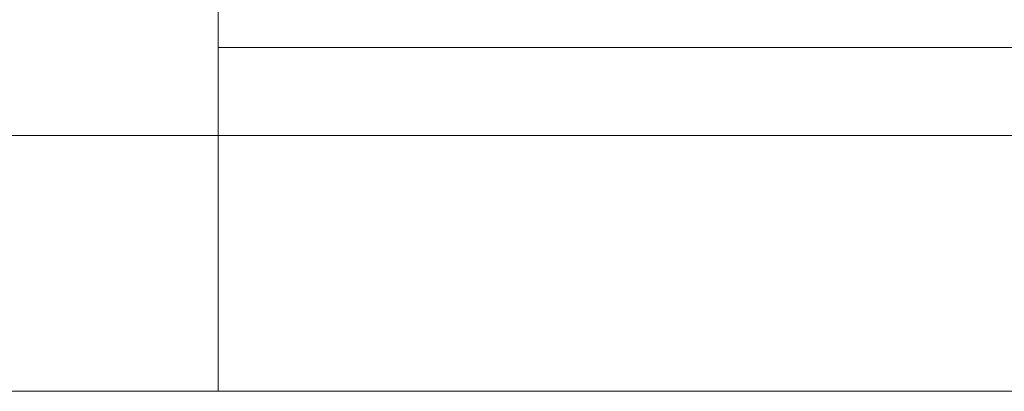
# Model space of a CAD drawing. Header units: millimetres. Extents: x 321 to 585, y -277 to 9.
# Tile 1003 of 1056: x 376.455 to 377.601, y -40.113 to -39.681. Entities that reach past the tile are written whole.
import ezdxf

# ---------------------------------------------------------------- set-up
doc = ezdxf.new("R2010")
doc.units = ezdxf.units.MM
doc.header["$MEASUREMENT"] = 0
doc.layers.add('IFC-Laje-Contorno', color=134, linetype='Continuous', lineweight=5)
doc.layers.add('IFC-Parede-Contorno', color=42, linetype='Continuous', lineweight=5)

msp = doc.modelspace()

# ---------------------------------------------------------------- linework, layer by layer
at = {"layer": 'IFC-Laje-Contorno', "color": 7, "lineweight": 5}
msp.add_line((376.3251, -39.8154), (378.4256, -39.8154), dxfattribs=at)
at = {"layer": 'IFC-Parede-Contorno', "color": 7, "lineweight": 5}
for p, q in [((376.6858, -39.8337), (376.6858, -39.4132)), ((376.6858, -39.7132), (376.7457, -39.7132)), ((376.6858, -39.9535), (376.6858, -39.7132)), ((376.7457, -39.7132), (376.8358, -39.7132)), ((376.8358, -39.7132), (381.9118, -39.7132)), ((376.6858, -40.1132), (376.6858, -39.8337)), ((373.4299, -40.1132), (376.6858, -40.1132)), ((376.6858, -40.1132), (376.7759, -40.1132)), ((376.7759, -40.1132), (381.8122, -40.1132))]:
    msp.add_line(p, q, dxfattribs=at)

doc.saveas('drawing.dxf')
